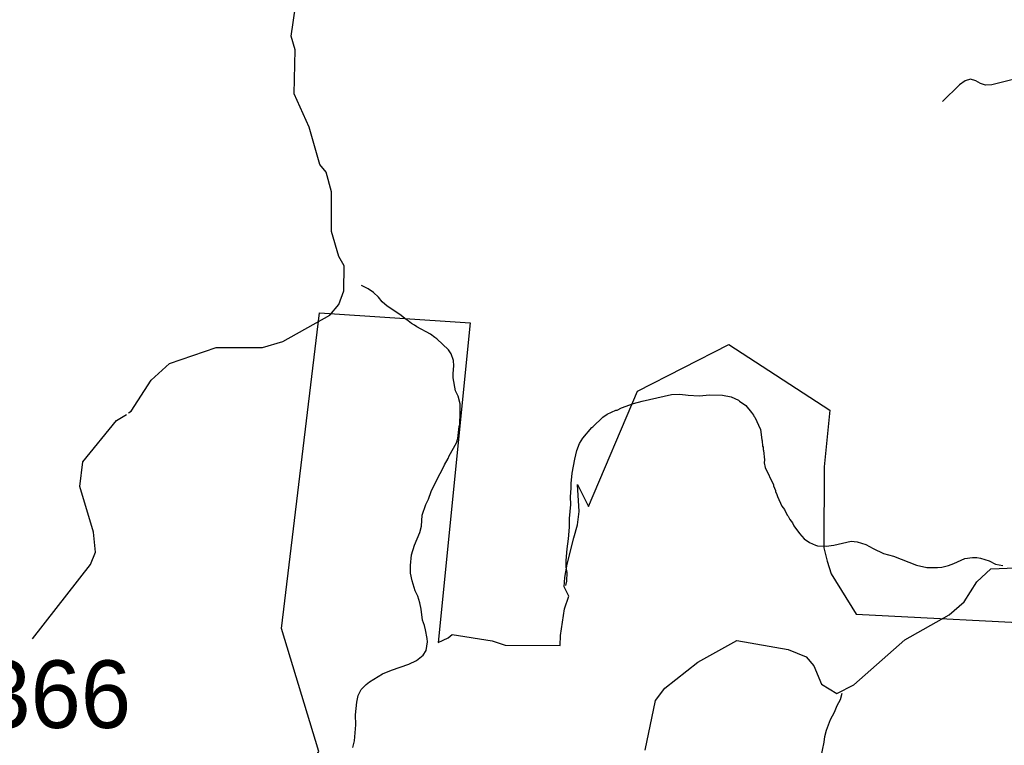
# Model space of a CAD drawing. Extents: x 1248224 to 1454986, y 825081 to 985870.
# Drawn here: x 1311587 to 1318874, y 914371 to 919737 of the extents above; entities that cross this region are included whole.
import ezdxf

# ---------------------------------------------------------------- set-up
doc = ezdxf.new("R2010")
doc.units = 0
for name, color, linetype in [('Exist Boundary Land Use Forest State Division NC Forest Resources', 7, 'Continuous'), ('Exist Hydrographic Creek Single Shore', 7, 'Continuous'), ('Exist Hydrographic Misc Water Feature', 7, 'Continuous'), ('Exist Road Non-System Type 51', 7, 'Continuous'), ('Exist Road Secondary Type 51 Number Label', 7, 'Continuous')]:
    doc.layers.add(name, color=color, linetype=linetype)

msp = doc.modelspace()

# ---------------------------------------------------------------- linework, layer by layer
at = {"layer": 'Exist Boundary Land Use Forest State Division NC Forest Resources'}
for points in [[(1314069.5, 912900.1), (1313978.4, 913391.7), (1313807.7, 913925), (1313446.2, 914035.6), (1313615.7, 914141.6), (1313696.8, 914167.1), (1313801.7, 914325.6), (1313524, 915234.1), (1313805, 917569.7)], [(1313805, 917569.7), (1314921, 917494.3), (1314684.5, 915132.6), (1314759.5, 915165.9), (1314789, 915189.8), (1315085.2, 915142.8), (1315179.1, 915112.1), (1315587.6, 915110.3), (1315590.8, 915182.2), (1315620.2, 915380), (1315651.1, 915475.1), (1315617.8, 915542.3), (1315621.3, 915612.2), (1315638.8, 915710.6), (1315687.2, 915904.7), (1315716.4, 916000.4), (1315728.5, 916099.6), (1315714.6, 916299.1), (1315797, 916137.3), (1316158.4, 916988.9), (1316835.7, 917333.9), (1317582.9, 916848.7), (1317540.7, 916430.8), (1317538.3, 915830.8), (1317563.3, 915733.9), (1317593.2, 915638.5), (1317778.8, 915341.7), (1319309.7, 915261.6)]]:
    msp.add_lwpolyline(points, dxfattribs=at)
at = {"layer": 'Exist Hydrographic Creek Single Shore'}
for points in [[(1313949.6, 917986.5), (1313895.5, 918171.4), (1313894.6, 918463.6), (1313855.5, 918608.8), (1313807.6, 918665.6), (1313730.6, 918942.9), (1313619.5, 919188.1), (1313626.5, 919512.9), (1313595.5, 919615.3), (1313645.6, 919955.7), (1313526.5, 920233.9), (1313652.4, 920338.1), (1313695.7, 920397.3), (1313912.9, 920480.6), (1314072.1, 920578.4)], [(1312392.7, 916828.8), (1312413.5, 916842), (1312560.5, 917072.1), (1312696.6, 917194.2), (1313041.6, 917312), (1313383.6, 917311.7), (1313534.5, 917357.9), (1313881.6, 917551.2), (1313949.6, 917631.9), (1313985.5, 917732.9), (1313989.5, 917916.7), (1313949.6, 917986.5)]]:
    msp.add_lwpolyline(points, dxfattribs=at)
at = {"layer": 'Exist Hydrographic Misc Water Feature'}
for points in [[(1314052.1, 914356), (1314065.5, 914403.7), (1314074.8, 914523.3), (1314072.9, 914595.4), (1314081.6, 914691.1), (1314092.9, 914738.7), (1314114.2, 914784.2), (1314151.2, 914821.1), (1314175.8, 914840.3), (1314273.5, 914899.5), (1314338.3, 914927.6), (1314467.6, 914971.9), (1314524.4, 914998.2), (1314573.5, 915036.8), (1314596.5, 915072.2), (1314604.3, 915135.8), (1314602.9, 915159.9), (1314590.7, 915224.2), (1314583.7, 915256.4), (1314568.8, 915296.9), (1314559.1, 915377.1), (1314548.4, 915425.4), (1314533.7, 915473.9), (1314514.9, 915514.3), (1314492.9, 915586.9), (1314480.5, 915643.3), (1314480.1, 915701.3), (1314486.3, 915779.1), (1314510.4, 915852.4), (1314549, 915945.3), (1314560.4, 915992.9), (1314566.7, 916072.7), (1314592.8, 916152), (1314612, 916191.3), (1314633.6, 916248.7), (1314674, 916333.5), (1314724.6, 916428.1), (1314731.2, 916445.8), (1314758.5, 916491), (1314765, 916510.8), (1314819.8, 916609.2), (1314828.7, 916640.9), (1314839.2, 916728.7), (1314843.6, 916744.5), (1314848.1, 916832.3), (1314847.9, 916896.3), (1314831.5, 916952.8), (1314812.6, 916993.3), (1314795.3, 917089.8), (1314794.2, 917121.9), (1314799.8, 917177.6), (1314798.9, 917217.6), (1314780.2, 917266.2), (1314761.1, 917296.7), (1314675.3, 917377.1), (1314659.5, 917385.7), (1314628.3, 917410.6), (1314525.7, 917465.4), (1314510.1, 917477.9), (1314486.5, 917490.6), (1314463, 917511.2), (1314447.2, 917519.8), (1314400.3, 917557.1), (1314305.9, 917619.7), (1314270.9, 917650.8), (1314243.8, 917685.5), (1314204.7, 917718.7), (1314165.5, 917747.8), (1314116.1, 917772.2)], [(1315629.6, 915553.6), (1315636.5, 915585.3), (1315638.3, 915649.3), (1315631.4, 915689.4), (1315632.8, 915737.4), (1315639.3, 915825.2), (1315649.2, 915896.9), (1315655.8, 915984.7), (1315655.6, 916048.7), (1315666.5, 916152.3), (1315664, 916208.4), (1315669.8, 916272.2), (1315668.8, 916306.2), (1315675, 916384), (1315695.9, 916487.4), (1315711.7, 916550.9), (1315731.1, 916602.3), (1315754.3, 916643.6), (1315820.6, 916721.7), (1315828.7, 916725.4), (1315902.7, 916797.3), (1315935.4, 916820.4), (1316000.3, 916850.4), (1316008.3, 916850.2), (1316040.7, 916867.3), (1316129.7, 916898.7), (1316194.2, 916916.9), (1316411.6, 916964.5), (1316473.7, 916968.7), (1316535.6, 916960.9), (1316615.5, 916956.6), (1316695.7, 916962.4), (1316789.6, 916959.6), (1316853.4, 916947.8), (1316906.7, 916924.2), (1316914.5, 916916), (1316961.7, 916884.7), (1317004.2, 916833.5), (1317017.6, 916813.1), (1317019.4, 916805), (1317027.2, 916796.8), (1317068.7, 916707.6), (1317078.5, 916631.3), (1317082.3, 916623.2), (1317085.2, 916583.2), (1317089, 916575), (1317088.5, 916559.1), (1317092.3, 916550.9), (1317098.4, 916482.9), (1317097.7, 916458.9), (1317104.8, 916426.7), (1317165.2, 916297), (1317165, 916289), (1317180, 916256.6), (1317179.8, 916248.6), (1317191.2, 916226.2), (1317194.8, 916212.1), (1317228.7, 916139.2), (1317248.1, 916114.6), (1317267, 916074.1), (1317274.8, 916065.9), (1317286.1, 916041.5), (1317305.4, 916017), (1317316.8, 915994.6), (1317359.2, 915937.4), (1317394.1, 915898.5), (1317433.4, 915871.3), (1317476.8, 915850.1), (1317492.6, 915845.7), (1317556.6, 915843.8), (1317612.9, 915852.1), (1317741.8, 915880.4), (1317785.7, 915877.1), (1317849.1, 915857.3), (1317904.3, 915825.8), (1317979.3, 915789.6), (1318054.8, 915769.4), (1318225, 915704.5), (1318300.6, 915686.3), (1318380.5, 915686), (1318412.7, 915689.1), (1318461, 915699.7), (1318501.4, 915714.5), (1318582.5, 915752.2), (1318638.8, 915760.6), (1318670.8, 915759.6), (1318698.7, 915754.8), (1318762.1, 915734.9), (1318809.5, 915711.6), (1318863.5, 915700.4)], [(1311682.6, 915159.3), (1312112.6, 915708.9), (1312147.6, 915800), (1312134.5, 915948.1), (1312033.5, 916285), (1312054.6, 916468.4), (1312303.6, 916772), (1312376.8, 916818.6)], [(1316216.7, 914336.4), (1316291.7, 914702.6), (1316360.7, 914793.1), (1316606.7, 914985.1), (1316893.7, 915146.8), (1317275.7, 915080), (1317407.8, 915024.8), (1317464.8, 914958.1), (1317520.7, 914822.3), (1317635.7, 914754.4), (1317761.7, 914817.5), (1318136.7, 915151.3), (1318465.7, 915335.2), (1318576.8, 915431.4), (1318671.7, 915580.6), (1318774.7, 915677), (1318957.7, 915683.1)], [(1317516.5, 914275.4), (1317539.9, 914394.7), (1317545, 914436.5), (1317558.4, 914482.2), (1317588.6, 914561.2), (1317618.1, 914616.4), (1317637.5, 914665.8), (1317662.8, 914711), (1317673.1, 914756.2)]]:
    msp.add_lwpolyline(points, dxfattribs=at)
at = {"layer": 'Exist Road Non-System Type 51'}
msp.add_lwpolyline([(1318995.9, 919309.5), (1318861.6, 919275.2), (1318782.6, 919254.1), (1318733.9, 919252.8), (1318698.3, 919264.7), (1318664.1, 919285.8), (1318624.6, 919296.3), (1318585.1, 919284.4), (1318542.9, 919255.5), (1318416.5, 919132.9)], dxfattribs=at)

# ---------------------------------------------------------------- texts
at = {"layer": 'Exist Road Secondary Type 51 Number Label'}
msp.add_text('1366', height=500, dxfattribs=at).set_placement((1310924.4, 914499.4))

doc.saveas('drawing.dxf')
